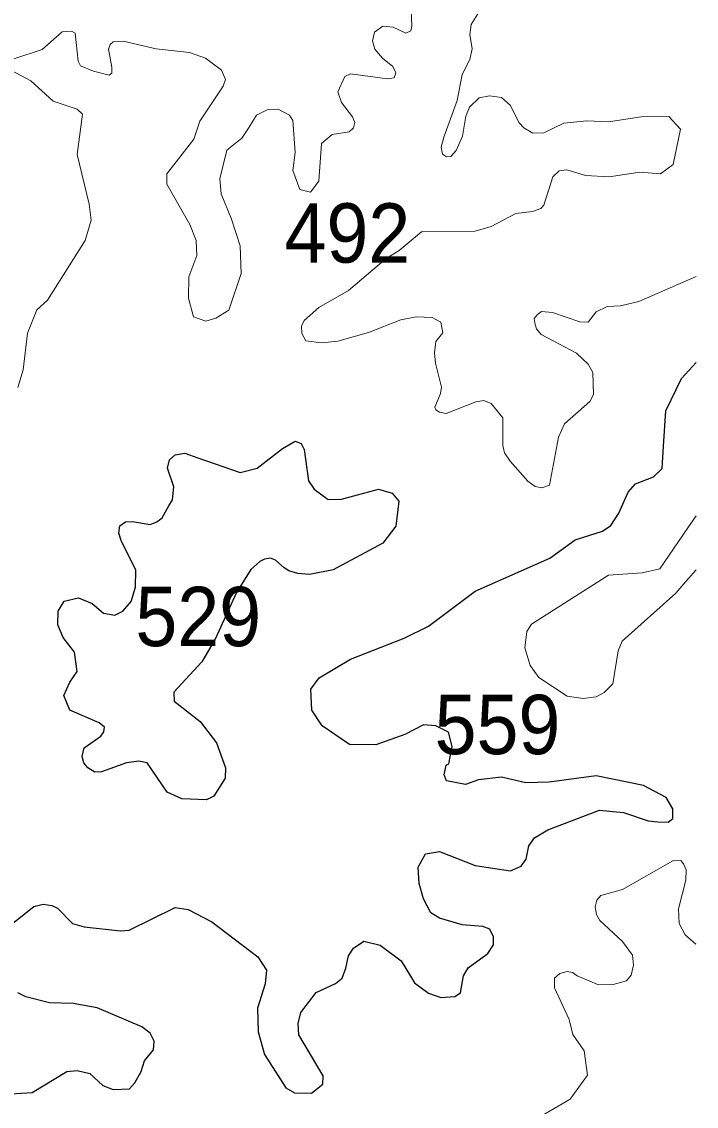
# Model space of a CAD drawing. Extents: x 499.9 to 555.3, y 9281.5 to 9336.8.
# Drawn here: x 553.489 to 555.308, y 9303.351 to 9306.276 of the extents above; entities that cross this region are included whole.
import ezdxf

# ---------------------------------------------------------------- set-up
doc = ezdxf.new("R2010")
doc.units = 0
doc.header["$LTSCALE"] = 0.064
doc.layers.add('1', color=7, linetype='Continuous', lineweight=25)
doc.layers.add('2', color=7, linetype='Continuous', lineweight=13)
doc.layers.add('21', color=7, linetype='Continuous')

msp = doc.modelspace()

# ---------------------------------------------------------------- linework, layer by layer
at = {"layer": '1'}
for points in [[(555.2199, 9305.1308), (555.2265, 9305.2263), (555.2688, 9305.314), (555.3082, 9305.3564)], [(554.126, 9303.7537), (554.1495, 9303.7181), (554.1459, 9303.6808), (554.1252, 9303.6156), (554.127, 9303.5519), (554.1441, 9303.49), (554.2017, 9303.4001), (554.2246, 9303.3873), (554.2708, 9303.3857), (554.3015, 9303.4099), (554.3017, 9303.4326), (554.2369, 9303.5433), (554.2351, 9303.5743), (554.2422, 9303.604), (554.2829, 9303.6576), (554.3354, 9303.6822), (554.3531, 9303.6966), (554.363, 9303.723), (554.3707, 9303.7561), (554.3837, 9303.7775), (554.4117, 9303.7958), (554.4561, 9303.7849), (554.5128, 9303.7426), (554.538, 9303.7018), (554.5483, 9303.6836), (554.5862, 9303.6554), (554.6197, 9303.6437), (554.6574, 9303.6469), (554.6723, 9303.6564), (554.6808, 9303.7022), (554.6931, 9303.7239), (554.7464, 9303.763), (554.7619, 9303.7858), (554.7614, 9303.8073), (554.7515, 9303.8282), (554.733, 9303.8359), (554.677, 9303.8398), (554.6154, 9303.8584), (554.5922, 9303.8727), (554.5723, 9303.9101), (554.5613, 9303.9511), (554.5587, 9303.9957), (554.5777, 9304.0315), (554.616, 9304.0377), (554.7116, 9303.9998), (554.8072, 9303.9858), (554.8363, 9303.9987), (554.85, 9304.0172), (554.8564, 9304.053), (554.872, 9304.0745), (554.9077, 9304.0964), (555.0476, 9304.1491), (555.1119, 9304.1431), (555.1783, 9304.1206), (555.2042, 9304.118), (555.2323, 9304.1173), (555.245, 9304.1265), (555.2452, 9304.153), (555.2272, 9304.1833), (555.166, 9304.2163), (555.0379, 9304.2417), (554.9114, 9304.2244), (554.8486, 9304.2229), (554.7833, 9304.2385), (554.7213, 9304.2308), (554.6862, 9304.2182), (554.6344, 9304.2283), (554.6284, 9304.2444), (554.6341, 9304.2704), (554.6411, 9304.2741), (554.6501, 9304.3214), (554.6397, 9304.3597), (554.6059, 9304.3766), (554.5729, 9304.3798), (554.5219, 9304.3536), (554.4443, 9304.3251), (554.3735, 9304.3266), (554.2992, 9304.3771), (554.2719, 9304.4186), (554.2685, 9304.4757), (554.2909, 9304.5059), (554.3759, 9304.5565), (554.5207, 9304.6131), (554.586, 9304.6458), (554.7116, 9304.7403), (554.9138, 9304.8288), (554.9815, 9304.8783), (555.0551, 9304.9016), (555.0782, 9304.9167), (555.0991, 9304.9502), (555.1243, 9305.0073), (555.1448, 9305.0295), (555.1926, 9305.0482), (555.2166, 9305.0705), (555.2199, 9305.1308)], [(553.4338, 9303.8193), (553.5214, 9303.8894), (553.5473, 9303.8962), (553.5704, 9303.8926), (553.5858, 9303.8853), (553.6263, 9303.8441), (553.6574, 9303.8345), (553.7559, 9303.8235)], [(553.7559, 9303.8235), (553.7789, 9303.8253), (553.9031, 9303.8867), (553.9381, 9303.8816), (554.0017, 9303.8482), (554.126, 9303.7537)], [(553.4321, 9303.3824), (553.5172, 9303.3875), (553.6104, 9303.4443), (553.6389, 9303.4471), (553.6729, 9303.4394), (553.7076, 9303.407), (553.7353, 9303.3957), (553.7798, 9303.3981), (553.7944, 9303.4135), (553.8108, 9303.4442), (553.8201, 9303.4737), (553.8443, 9303.5028), (553.846, 9303.5265), (553.8358, 9303.5483), (553.8131, 9303.5653), (553.6922, 9303.6163), (553.6278, 9303.6275), (553.5641, 9303.6294), (553.5, 9303.6457), (553.4787, 9303.6571)]]:
    msp.add_lwpolyline(points, dxfattribs=at)
msp.add_lwpolyline([(553.6318, 9304.5753), (553.6007, 9304.6146), (553.5866, 9304.649), (553.5874, 9304.6857), (553.6038, 9304.7134), (553.6419, 9304.7224), (553.6795, 9304.7065), (553.7095, 9304.6806), (553.7403, 9304.675), (553.7619, 9304.6858), (553.7843, 9304.7124), (553.7958, 9304.7505), (553.7973, 9304.7978), (553.7581, 9304.8735), (553.7512, 9304.8965), (553.7538, 9304.9164), (553.7691, 9304.9268), (553.7881, 9304.9281), (553.8351, 9304.9199), (553.8535, 9304.9271), (553.868, 9304.9379), (553.8861, 9304.9699), (553.8958, 9304.9865), (553.8989, 9305.0211), (553.882, 9305.072), (553.8873, 9305.0942), (553.9025, 9305.1077), (553.9286, 9305.1122), (553.9637, 9305.0996), (554.078, 9305.0597), (554.1239, 9305.0717), (554.1924, 9305.125), (554.2269, 9305.1443), (554.2425, 9305.1387), (554.2511, 9305.1223), (554.2623, 9305.0376), (554.2774, 9305.0147), (554.3152, 9304.9873), (554.3516, 9304.9878), (554.451, 9305.0155), (554.4885, 9305.0039), (554.5058, 9304.9826), (554.4981, 9304.9152), (554.4629, 9304.8697), (554.3289, 9304.7975), (554.2653, 9304.7848), (554.2334, 9304.7877), (554.2091, 9304.795), (554.1966, 9304.8031), (554.1738, 9304.8233), (554.1602, 9304.8286), (554.1441, 9304.8262), (554.1316, 9304.8196), (554.1067, 9304.7982), (554.0679, 9304.7368), (554.0109, 9304.6103), (553.9747, 9304.5498), (553.8992, 9304.4678), (553.9, 9304.4437), (553.9706, 9304.3881), (554.014, 9304.3312), (554.0389, 9304.2634), (554.0381, 9304.2356), (554.0075, 9304.1869), (553.9875, 9304.1776), (553.9205, 9304.1798), (553.8817, 9304.1982), (553.8276, 9304.2772), (553.8051, 9304.2814), (553.7718, 9304.2768), (553.7045, 9304.2527), (553.6859, 9304.2518), (553.6676, 9304.2638), (553.6565, 9304.2766), (553.6523, 9304.2943), (553.6574, 9304.3173), (553.7026, 9304.3491), (553.7103, 9304.3607), (553.7127, 9304.3728), (553.6976, 9304.3852), (553.6186, 9304.419), (553.6025, 9304.4583), (553.619, 9304.4944), (553.6386, 9304.523)], close=True, dxfattribs=at)
at = {"layer": '2'}
for points in [[(554.3417, 9306.0871), (554.3601, 9306.1283), (554.376, 9306.1355), (554.4753, 9306.1219), (554.4934, 9306.1248), (554.4982, 9306.138), (554.4898, 9306.1549), (554.462, 9306.1774), (554.4413, 9306.2022), (554.435, 9306.2246), (554.4404, 9306.2474), (554.4634, 9306.264), (554.491, 9306.2609), (554.5247, 9306.2452), (554.5386, 9306.2514), (554.5415, 9306.2645), (554.5388, 9306.329)], [(554.7234, 9306.3042), (554.7012, 9306.2679), (554.6979, 9306.2412), (554.7038, 9306.2027), (554.6979, 9306.1741), (554.6769, 9306.1333), (554.6631, 9306.0629), (554.6271, 9305.9644), (554.6202, 9305.9372), (554.6241, 9305.9187), (554.6343, 9305.9112), (554.6468, 9305.9122), (554.6608, 9305.9287), (554.6779, 9305.9673), (554.6869, 9306.0215), (554.697, 9306.0455), (554.723, 9306.0706), (554.7511, 9306.0761), (554.7827, 9306.0716), (554.8068, 9306.0506), (554.8308, 9306.0033), (554.8429, 9305.9894), (554.8676, 9305.9752), (554.8968, 9305.9757), (554.9513, 9306.0023), (555.0132, 9306.0085), (555.0713, 9306.0055), (555.1598, 9306.0196), (555.2345, 9306.0204), (555.266, 9305.9861), (555.2461, 9305.8905), (555.2116, 9305.8654), (555.1558, 9305.8699), (555.073, 9305.8574), (555.0096, 9305.8611), (554.9589, 9305.8767), (554.9387, 9305.8737), (554.9212, 9305.8572), (554.897, 9305.7808), (554.8892, 9305.7724), (554.8668, 9305.7636), (554.8216, 9305.7582), (554.7554, 9305.7237), (554.7116, 9305.7111), (554.5677, 9305.709), (554.5071, 9305.6584), (554.4716, 9305.6371), (554.3708, 9305.5506), (554.2902, 9305.5051), (554.2505, 9305.4698), (554.2434, 9305.4551), (554.2442, 9305.4352), (554.2555, 9305.4156), (554.2978, 9305.4101), (554.3418, 9305.414), (554.4242, 9305.4376), (554.5118, 9305.4715), (554.5532, 9305.4798), (554.5962, 9305.4783), (554.6193, 9305.4655), (554.6247, 9305.4364), (554.6061, 9305.4131), (554.6027, 9305.383), (554.605, 9305.3546), (554.6214, 9305.2905)], [(553.4675, 9306.1754), (553.5442, 9306.2012), (553.5985, 9306.2485), (553.6238, 9306.2502), (553.6332, 9306.2447), (553.6413, 9306.1697), (553.6472, 9306.1565), (553.6826, 9306.1427), (553.7245, 9306.1314), (553.7317, 9306.1369), (553.7324, 9306.1534), (553.7231, 9306.2017), (553.7277, 9306.2143), (553.736, 9306.2216), (553.7631, 9306.2234), (553.8514, 9306.2027), (553.9413, 9306.1928), (553.985, 9306.1771), (554.0279, 9306.1452), (554.0388, 9306.12), (554.0327, 9306.1024), (553.9697, 9306.0076), (553.9531, 9305.9593), (553.8801, 9305.8652), (553.8804, 9305.8377), (553.9424, 9305.7293), (553.9592, 9305.6862), (553.961, 9305.6449), (553.9401, 9305.5881), (553.9385, 9305.5304), (553.9523, 9305.4803), (553.9857, 9305.4683), (554.0127, 9305.4759), (554.0478, 9305.4983), (554.0811, 9305.5972), (554.0782, 9305.6716), (554.0546, 9305.7435), (554.0268, 9305.812), (554.0235, 9305.8517), (554.042, 9305.9297), (554.0828, 9305.9622), (554.1027, 9305.991), (554.1219, 9306.0238), (554.1507, 9306.0385), (554.1808, 9306.0402), (554.2116, 9306.0237), (554.2202, 9306.0096), (554.2268, 9305.9235), (554.2207, 9305.875), (554.2388, 9305.8236), (554.2683, 9305.8164), (554.2906, 9305.8454), (554.298, 9305.9473), (554.326, 9305.9719), (554.3718, 9305.9791)], [(553.4782, 9305.289), (553.4928, 9305.3367), (553.5051, 9305.4357), (553.5298, 9305.4986), (553.5584, 9305.5247), (553.6598, 9305.6854), (553.6762, 9305.7403), (553.6714, 9305.7841), (553.6383, 9305.9178), (553.6534, 9306.0264), (553.6389, 9306.0404), (553.574, 9306.0616), (553.514, 9306.1166), (553.4613, 9306.1447)], [(554.3718, 9305.9791), (554.3838, 9305.9899), (554.3873, 9306.0043), (554.381, 9306.0194), (554.3513, 9306.058), (554.3417, 9306.0871)], [(554.6342, 9305.2194), (554.714, 9305.2508), (554.7356, 9305.2539), (554.7553, 9305.2459), (554.787, 9305.2077), (554.7862, 9305.1331), (554.7909, 9305.1135), (554.8067, 9305.0905), (554.8544, 9305.0363), (554.8737, 9305.0221), (554.8921, 9305.0188), (554.9121, 9305.0263), (554.9369, 9305.1554), (554.9529, 9305.1911), (555.0215, 9305.2519), (555.0311, 9305.2703), (555.029, 9305.3297), (555.0166, 9305.3525), (554.9854, 9305.3817), (554.8897, 9305.4321), (554.877, 9305.4473), (554.8734, 9305.4594), (554.8715, 9305.4755), (554.8799, 9305.4864), (554.8908, 9305.4942), (554.9202, 9305.4912), (554.9942, 9305.4665), (555.0165, 9305.4658), (555.0384, 9305.4938), (555.0678, 9305.5075), (555.1041, 9305.5091), (555.153, 9305.5208), (555.3078, 9305.5884), (555.3084, 9305.5887)], [(554.6214, 9305.2905), (554.6185, 9305.2732), (554.6033, 9305.2362), (554.6057, 9305.2291), (554.6155, 9305.2225), (554.6342, 9305.2194)], [(555.3077, 9304.7977), (555.2806, 9304.7664), (555.2534, 9304.7349), (555.1089, 9304.6053), (555.0975, 9304.5791), (555.0831, 9304.4905), (555.0599, 9304.4668), (555.0387, 9304.4553), (555.0029, 9304.4506), (554.9602, 9304.4567), (554.884, 9304.5074), (554.8606, 9304.5391), (554.8464, 9304.5875), (554.851, 9304.6316), (554.8639, 9304.6509), (555.072, 9304.7832), (555.1621, 9304.7893), (555.2099, 9304.8005), (555.2855, 9304.9104), (555.3078, 9304.9428)], [(555.3067, 9303.7882), (555.2782, 9303.8129), (555.2625, 9303.8436), (555.2603, 9303.8831), (555.2806, 9303.9607), (555.2812, 9303.9883), (555.2738, 9304.0047), (555.2666, 9304.0137), (555.2449, 9304.0124), (555.1094, 9303.9352), (555.0507, 9303.919), (555.0405, 9303.9066), (555.036, 9303.8882), (555.039, 9303.8679), (555.048, 9303.8518), (555.1097, 9303.7952), (555.1366, 9303.7586), (555.1394, 9303.7315), (555.1326, 9303.7039), (555.1198, 9303.6891), (555.0841, 9303.6794), (555.0442, 9303.6785), (554.9873, 9303.7028), (554.9741, 9303.7117), (554.9601, 9303.7138), (554.9402, 9303.7085), (554.9258, 9303.6959), (554.9262, 9303.6698), (554.9654, 9303.5845), (554.975, 9303.544), (555.0056, 9303.5001), (555.0146, 9303.435), (554.9685, 9303.3699), (554.8929, 9303.3257)]]:
    msp.add_lwpolyline(points, dxfattribs=at)

# ---------------------------------------------------------------- texts
at = {"layer": '21', "width": 0.95}
for s, p in [('492', (554.1979, 9305.626)), ('529', (553.7957, 9304.5917)), ('559', (554.6026, 9304.3004))]:
    msp.add_text(s, height=0.16, dxfattribs=at).set_placement(p)

doc.saveas('drawing.dxf')
